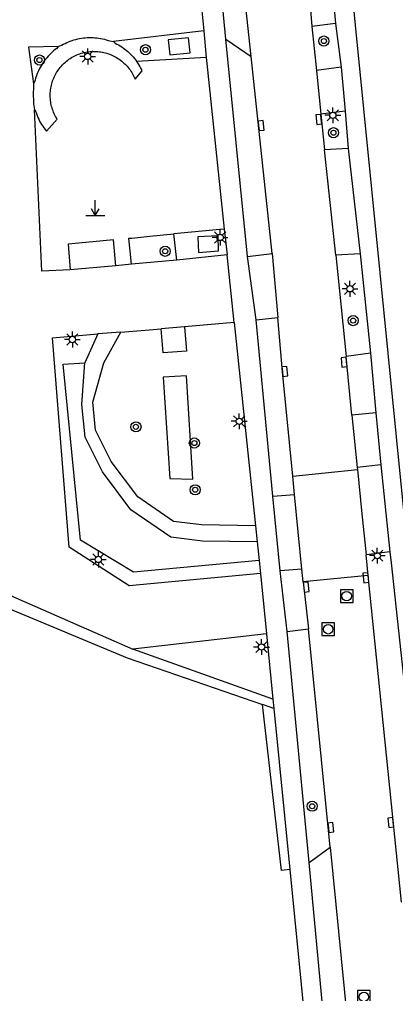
# Model space of a CAD drawing. Extents: x 140000 to 143000, y 403500 to 406000.
# Drawn here: x 140523.7 to 140553.4, y 404088.8 to 404165.7 of the extents above; entities that cross this region are included whole.
import ezdxf

# ---------------------------------------------------------------- set-up
doc = ezdxf.new("R2010")
doc.units = 0
for name, color, linetype in [('gg-afsc-erfafscheiding', 7, 'Continuous'), ('gg-knt-verharding', 7, 'Continuous'), ('gg-knt-verharding nz', 7, 'Continuous'), ('gt-grn-groengrens', 7, 'Continuous'), ('gt-symb-boom', 7, 'Continuous'), ('gt-symb-kolk', 7, 'Continuous'), ('gt-symb-lichtmast', 7, 'Continuous'), ('gt-symb-markant object', 7, 'Continuous'), ('gt-symb-rioolschacht', 7, 'Continuous')]:
    doc.layers.add(name, color=color, linetype=linetype)

# ---------------------------------------------------------------- blocks, each defined once
blk = doc.blocks.new('gt0-LMAST')
at = {"layer": 'gt-symb-lichtmast'}
for p, q in [((-0.182, 0.173), (-0.447, 0.438)), ((-0.005, 0.246), (-0.005, 0.621)), ((0.172, 0.173), (0.437, 0.438)), ((-0.255, -0.004), (-0.63, -0.004)), ((-0.182, -0.181), (-0.447, -0.446)), ((-0.005, -0.254), (-0.005, -0.629)), ((0.437, -0.446), (0.172, -0.181)), ((0.245, -0.004), (0.62, -0.004))]:
    blk.add_line(p, q, dxfattribs=at)
blk.add_circle((-0.005, -0.004), 0.25, dxfattribs=at)
blk = doc.blocks.new('gt0-KOLK')
at = {"layer": 'gt-symb-kolk'}
blk.add_lwpolyline([(0, 0), (0.375, 0), (0.375, 0.4), (-0.375, 0.4), (-0.375, 0), (0, 0)], dxfattribs=at)
blk = doc.blocks.new('gt0-MARKOB')
at = {"layer": 'gt-symb-markant object'}
for p, q in [((0, 0), (0, 1.2)), ((-0.75, 0), (0.75, 0)), ((0, 0), (-0.3, 0.52)), ((0, 0), (0.3, 0.52))]:
    blk.add_line(p, q, dxfattribs=at)
blk = doc.blocks.new('gt0-BOOM')
at = {"layer": 'gt-symb-boom'}
for radius in [0.4, 0.2]:
    blk.add_circle((0, 0), radius, dxfattribs=at)
blk = doc.blocks.new('gt0-RS')
at = {"layer": 'gt-symb-rioolschacht'}
blk.add_lwpolyline([(-0.5, -0.5), (0.5, -0.5), (0.5, 0.5), (-0.5, 0.5)], close=True, dxfattribs=at)
blk.add_circle((0, 0), 0.375, dxfattribs=at)

msp = doc.modelspace()

# ---------------------------------------------------------------- linework, layer by layer
at = {"layer": 'gg-afsc-erfafscheiding'}
for p, q in [((140538.275, 404164.796), (140531.143, 404163.943)), ((140540.678, 404141.76), (140536.764, 404141.434)), ((140536.764, 404141.434), (140534.928, 404141.281)), ((140543.225, 404117.203), (140532.669, 404115.985))]:
    msp.add_line(p, q, dxfattribs=at)
for points in [[(140526.792, 404163.546), (140524.441, 404163.506), (140524.834, 404160.596)], [(140524.834, 404160.596), (140524.824, 404160.446), (140524.843, 404160.298), (140524.827, 404160.155), (140524.817, 404160.011), (140524.811, 404159.867), (140524.81, 404159.723), (140524.813, 404159.579), (140524.821, 404159.435), (140524.831, 404159.297), (140524.835, 404159.159), (140524.842, 404159.021), (140524.849, 404158.863), (140524.882, 404158.708), (140524.917, 404158.554)], [(140519.643, 404119.078), (140522.578, 404119.33), (140532.221, 404115.311), (140542.93, 404111.612)]]:
    msp.add_lwpolyline(points, dxfattribs=at)
at = {"layer": 'gg-knt-verharding'}
for p, q in [((140540.037, 404164.136), (140539.342, 404171.124)), ((140537.751, 404170.106), (140538.275, 404164.796)), ((140548.246, 404170.353), (140548.698, 404165.358)), ((140538.275, 404164.796), (140538.483, 404162.686)), ((140548.698, 404165.358), (140546.823, 404165.138)), ((140546.823, 404165.138), (140547.19, 404161.66)), ((140548.698, 404165.358), (140549.123, 404161.933)), ((140541.742, 404146.986), (140540.037, 404164.136)), ((140540.037, 404164.136), (140542.029, 404162.769)), ((140538.483, 404162.686), (140532.992, 404162.377)), ((140543.682, 404147.216), (140542.029, 404162.769)), ((140549.123, 404161.933), (140547.19, 404161.66)), ((140549.123, 404161.933), (140549.448, 404158.449)), ((140549.448, 404158.449), (140547.523, 404158.213)), ((140547.523, 404158.213), (140547.807, 404155.394)), ((140549.448, 404158.449), (140549.692, 404155.497)), ((140549.692, 404155.497), (140547.807, 404155.394)), ((140549.692, 404155.497), (140550.643, 404147.177)), ((140539.904, 404149.135), (140540.117, 404147.108)), ((140540.117, 404147.108), (140536.158, 404146.692)), ((140540.678, 404141.76), (140540.117, 404147.108)), ((140541.742, 404146.986), (140543.682, 404147.216)), ((140542.41, 404141.979), (140541.742, 404146.986)), ((140550.643, 404147.177), (140548.706, 404147.071)), ((140548.706, 404147.071), (140549.516, 404139.073)), ((140550.643, 404147.177), (140551.445, 404139.34)), ((140531.347, 404146.255), (140527.717, 404145.925)), ((140532.585, 404146.367), (140531.347, 404146.255)), ((140536.158, 404146.692), (140532.585, 404146.367)), ((140540.678, 404141.76), (140542.363, 404125.725)), ((140542.41, 404141.979), (140544.125, 404142.176)), ((140543.724, 404128.058), (140542.41, 404141.979)), ((140529.913, 404140.863), (140528.896, 404138.589)), ((140531.719, 404141.013), (140529.913, 404140.863)), ((140531.719, 404141.013), (140534.928, 404141.281)), ((140551.445, 404139.34), (140549.516, 404139.073)), ((140551.445, 404139.34), (140551.884, 404134.646)), ((140551.884, 404134.646), (140549.985, 404134.463)), ((140549.985, 404134.463), (140550.405, 404130.33)), ((140551.884, 404134.646), (140552.279, 404130.541)), ((140545.32, 404129.641), (140550.422, 404130.164)), ((140552.279, 404130.541), (140550.405, 404130.33)), ((140550.405, 404130.33), (140550.422, 404130.164)), ((140552.279, 404130.541), (140552.989, 404123.654)), ((140545.459, 404128.197), (140545.32, 404129.641)), ((140543.724, 404128.058), (140545.459, 404128.197)), ((140544.325, 404122.169), (140543.724, 404128.058)), ((140546.029, 404122.293), (140545.459, 404128.197)), ((140542.363, 404125.725), (140542.497, 404124.445)), ((140542.497, 404124.445), (140542.65, 404122.991)), ((140552.989, 404123.654), (140551.106, 404123.427)), ((140551.271, 404121.806), (140551.106, 404123.427)), ((140542.65, 404122.991), (140542.752, 404121.965)), ((140542.752, 404121.965), (140543.225, 404117.203)), ((140546.029, 404122.293), (140544.325, 404122.169)), ((140544.876, 404117.373), (140544.325, 404122.169)), ((140546.124, 404121.301), (140546.029, 404122.293)), ((140551.271, 404121.806), (140546.124, 404121.301)), ((140553.894, 404096.008), (140551.271, 404121.806)), ((140523.009, 404120.222), (140532.669, 404115.985)), ((140543.225, 404117.203), (140543.738, 404112.047)), ((140544.876, 404117.373), (140546.564, 404117.588)), ((140546.593, 404099.149), (140544.876, 404117.373)), ((140548.274, 404100.352), (140546.564, 404117.588)), ((140543.738, 404112.047), (140543.811, 404111.308)), ((140543.811, 404111.308), (140545.076, 404098.579)), ((140546.593, 404099.149), (140548.274, 404100.352)), ((140545.076, 404098.579), (140546.163, 404087.643)), ((140547.862, 404085.686), (140546.593, 404099.149))]:
    msp.add_line(p, q, dxfattribs=at)
for points in [[(140558.031, 404087.296), (140550.273, 404165.239), (140549.757, 404170.423), (140549.443, 404173.577), (140549.116, 404176.864), (140547.298, 404195.131), (140547.025, 404197.874), (140545.885, 404209.325), (140545.421, 404213.986), (140543.99, 404228.362), (140538.538, 404282.69)], [(140526.792, 404163.546), (140527.053, 404163.655), (140527.186, 404163.729), (140527.322, 404163.799), (140527.459, 404163.864), (140527.599, 404163.925), (140527.741, 404163.98), (140527.884, 404164.031), (140528.029, 404164.077), (140528.176, 404164.119), (140528.324, 404164.155), (140528.473, 404164.186), (140528.623, 404164.212), (140528.774, 404164.233), (140528.925, 404164.249), (140529.077, 404164.26), (140529.229, 404164.265), (140529.381, 404164.266), (140529.534, 404164.261), (140529.686, 404164.251), (140529.837, 404164.237), (140529.988, 404164.217), (140530.138, 404164.192), (140530.288, 404164.161), (140530.436, 404164.126), (140530.583, 404164.086), (140530.728, 404164.041), (140530.872, 404163.991), (140531.143, 404163.943)], [(140524.917, 404158.554), (140525.017, 404158.404), (140525.067, 404158.254), (140525.123, 404158.105), (140525.183, 404157.958), (140525.249, 404157.813), (140525.32, 404157.671), (140525.397, 404157.53), (140525.478, 404157.393), (140525.564, 404157.258), (140525.655, 404157.126), (140525.75, 404156.998), (140525.85, 404156.873), (140526.7, 404157.827), (140526.637, 404157.93), (140526.577, 404158.035), (140526.521, 404158.142), (140526.469, 404158.25), (140526.42, 404158.361), (140526.376, 404158.473), (140526.335, 404158.587), (140526.299, 404158.702), (140526.266, 404158.818), (140526.238, 404158.935), (140526.213, 404159.053), (140526.193, 404159.172), (140526.177, 404159.292), (140526.165, 404159.412), (140526.157, 404159.533), (140526.153, 404159.653), (140526.154, 404159.774), (140526.158, 404159.894), (140526.167, 404160.015), (140526.18, 404160.135), (140526.198, 404160.254), (140526.219, 404160.373), (140526.244, 404160.491), (140526.274, 404160.608), (140526.308, 404160.724), (140526.345, 404160.839), (140526.387, 404160.952), (140526.433, 404161.064), (140526.482, 404161.174), (140526.535, 404161.282), (140526.592, 404161.389), (140526.653, 404161.493), (140526.717, 404161.595), (140526.784, 404161.695), (140526.856, 404161.793), (140526.93, 404161.888), (140527.008, 404161.98), (140527.089, 404162.069), (140527.173, 404162.156), (140527.26, 404162.24), (140527.349, 404162.321), (140527.442, 404162.398), (140527.537, 404162.472), (140527.635, 404162.543), (140527.735, 404162.611), (140527.837, 404162.675), (140527.942, 404162.735), (140528.048, 404162.792), (140528.157, 404162.845), (140528.267, 404162.894), (140528.379, 404162.939), (140528.492, 404162.98), (140528.607, 404163.018), (140528.723, 404163.051), (140528.84, 404163.08), (140528.958, 404163.106), (140529.077, 404163.127), (140529.196, 404163.144), (140529.316, 404163.156), (140529.437, 404163.165), (140529.557, 404163.17), (140529.678, 404163.17), (140529.799, 404163.166), (140529.919, 404163.158), (140530.039, 404163.145), (140530.159, 404163.129), (140530.278, 404163.108), (140530.396, 404163.084), (140530.513, 404163.055), (140530.629, 404163.022), (140530.744, 404162.985), (140530.857, 404162.944), (140530.97, 404162.899), (140531.08, 404162.851), (140531.189, 404162.798), (140531.295, 404162.742), (140531.4, 404162.682), (140531.503, 404162.619), (140531.603, 404162.552), (140531.701, 404162.481), (140531.797, 404162.407), (140531.89, 404162.33), (140531.98, 404162.25), (140532.067, 404162.166), (140532.151, 404162.08), (140532.232, 404161.991), (140532.311, 404161.899), (140532.385, 404161.804), (140532.457, 404161.707), (140532.525, 404161.607), (140532.59, 404161.505), (140532.651, 404161.401), (140532.708, 404161.295), (140532.762, 404161.187), (140532.812, 404161.077), (140532.858, 404160.965), (140533.425, 404161.627), (140533.363, 404161.757), (140533.297, 404161.886), (140533.227, 404162.012), (140533.152, 404162.136), (140533.074, 404162.258), (140532.992, 404162.377)], [(140538.483, 404162.686), (140538.53, 404162.212), (140539.904, 404149.135)], [(140527.717, 404145.925), (140525.491, 404145.818), (140524.917, 404158.554)], [(140532.585, 404146.367), (140532.358, 404148.415), (140532.605, 404148.439), (140534.024, 404148.574), (140535.929, 404148.756)], [(140539.904, 404149.135), (140539.547, 404149.101), (140535.929, 404148.756)], [(140531.347, 404146.255), (140531.152, 404148.301), (140529.507, 404148.144), (140527.562, 404147.958), (140527.717, 404145.925)], [(140545.32, 404129.641), (140544.492, 404137.885), (140544.125, 404142.176)], [(140542.752, 404121.965), (140532.393, 404120.984), (140527.663, 404124.022), (140526.33, 404140.564), (140529.913, 404140.863)], [(140542.363, 404125.725), (140538.109, 404125.796), (140535.902, 404126.072), (140533.075, 404128.002), (140530.972, 404130.792), (140529.731, 404133.273), (140529.524, 404135.479), (140530.386, 404138.58), (140531.719, 404141.013)], [(140542.497, 404124.445), (140538.189, 404124.519), (140535.689, 404124.831), (140532.527, 404126.99), (140530.27, 404129.985), (140528.904, 404132.715), (140528.662, 404135.29), (140528.896, 404138.589)], [(140550.422, 404130.164), (140550.776, 404126.678), (140551.106, 404123.427)], [(140552.989, 404123.654), (140553.071, 404122.799), (140555.946, 404096.209)], [(140545.076, 404098.579), (140544.412, 404098.52), (140542.93, 404111.612)]]:
    msp.add_lwpolyline(points, dxfattribs=at)
at = {"layer": 'gg-knt-verharding nz'}
for p, q in [((140542.029, 404162.769), (140540.926, 404172.746)), ((140546.402, 404170.056), (140546.823, 404165.138)), ((140547.19, 404161.66), (140547.523, 404158.213)), ((140548.706, 404147.071), (140547.807, 404155.394)), ((140543.682, 404147.216), (140544.125, 404142.176)), ((140549.985, 404134.463), (140549.516, 404139.073)), ((140546.124, 404121.301), (140546.564, 404117.588)), ((140548.274, 404100.352), (140549.825, 404084.713))]:
    msp.add_line(p, q, dxfattribs=at)
at = {"layer": 'gt-grn-groengrens'}
for p, q in [((140536.158, 404146.692), (140535.929, 404148.756)), ((140543.738, 404112.047), (140532.669, 404115.985)), ((140543.811, 404111.308), (140542.93, 404111.612))]:
    msp.add_line(p, q, dxfattribs=at)
for points in [[(140531.143, 404163.943), (140531.287, 404163.815), (140531.421, 404163.748), (140531.553, 404163.675), (140531.682, 404163.599), (140531.809, 404163.518), (140531.933, 404163.433), (140532.054, 404163.344), (140532.172, 404163.251), (140532.287, 404163.154), (140532.398, 404163.054), (140532.506, 404162.949), (140532.611, 404162.841), (140532.712, 404162.73), (140532.809, 404162.615), (140532.902, 404162.498), (140532.992, 404162.377)], [(140537.209, 404163.062), (140537.084, 404164.245), (140535.482, 404164.075), (140535.608, 404162.892), (140537.209, 404163.062)], [(140526.792, 404163.546), (140526.667, 404163.403), (140526.544, 404163.31), (140526.424, 404163.213), (140526.307, 404163.112), (140526.194, 404163.007), (140526.085, 404162.898), (140525.979, 404162.786), (140525.877, 404162.669), (140525.78, 404162.55), (140525.686, 404162.427), (140525.597, 404162.301), (140525.512, 404162.172), (140525.432, 404162.041), (140525.356, 404161.906), (140525.284, 404161.769), (140525.218, 404161.63), (140525.156, 404161.489), (140525.099, 404161.345), (140525.047, 404161.2), (140525, 404161.053), (140524.958, 404160.904), (140524.922, 404160.754), (140524.834, 404160.596)], [(140539.443, 404147.43), (140539.415, 404148.609), (140537.806, 404148.542), (140537.859, 404147.291), (140539.443, 404147.43)], [(140536.764, 404141.434), (140536.91, 404139.507), (140535.087, 404139.369), (140534.928, 404141.281)], [(140542.65, 404122.991), (140532.727, 404122.066), (140528.543, 404124.585), (140527.182, 404138.488), (140528.896, 404138.589)], [(140535.087, 404137.441), (140535.591, 404129.452), (140537.425, 404129.394), (140536.91, 404137.556), (140535.087, 404137.441)]]:
    msp.add_lwpolyline(points, dxfattribs=at)

# ---------------------------------------------------------------- block references
at = {"layer": 'gt-symb-boom'}
for p in [(140547.769, 404163.988), (140533.675, 404163.304), (140525.303, 404162.488), (140548.525, 404156.752), (140535.23, 404147.389), (140550.079, 404141.916), (140532.927, 404133.531), (140537.537, 404132.257), (140537.601, 404128.565), (140546.844, 404103.583)]:
    msp.add_blockref('gt0-BOOM', p, dxfattribs=at)
at = {"layer": 'gt-symb-kolk'}
for p, rotation in [((140547.563, 404157.815), 95.6094178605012), ((140542.611, 404157.291), -83.93608067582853), ((140549.558, 404138.66), 95.79570529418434), ((140544.492, 404137.885), -84.269333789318), ((140551.288, 404121.64), 95.80373342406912), ((140546.176, 404120.862), -83.2383071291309), ((140553.252, 404102.321), 95.80373342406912), ((140548.122, 404101.887), -84.33357256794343)]:
    msp.add_blockref('gt0-KOLK', p, dxfattribs=dict(at, rotation=rotation))
at = {"layer": 'gt-symb-lichtmast'}
for p in [(140529.12, 404162.77), (140548.48, 404158.131), (140539.575, 404148.486), (140549.833, 404144.433), (140527.909, 404140.431), (140541.088, 404133.972), (140551.991, 404123.368), (140529.961, 404123.067), (140542.849, 404116.158)]:
    msp.add_blockref('gt0-LMAST', p, dxfattribs=at)
at = {"layer": 'gt-symb-markant object'}
msp.add_blockref('gt0-MARKOB', (140529.71, 404150.216), dxfattribs=at)
at = {"layer": 'gt-symb-rioolschacht'}
for p in [(140549.568, 404120.172), (140548.111, 404117.553), (140550.929, 404088.531)]:
    msp.add_blockref('gt0-RS', p, dxfattribs=at)

doc.saveas('drawing.dxf')
